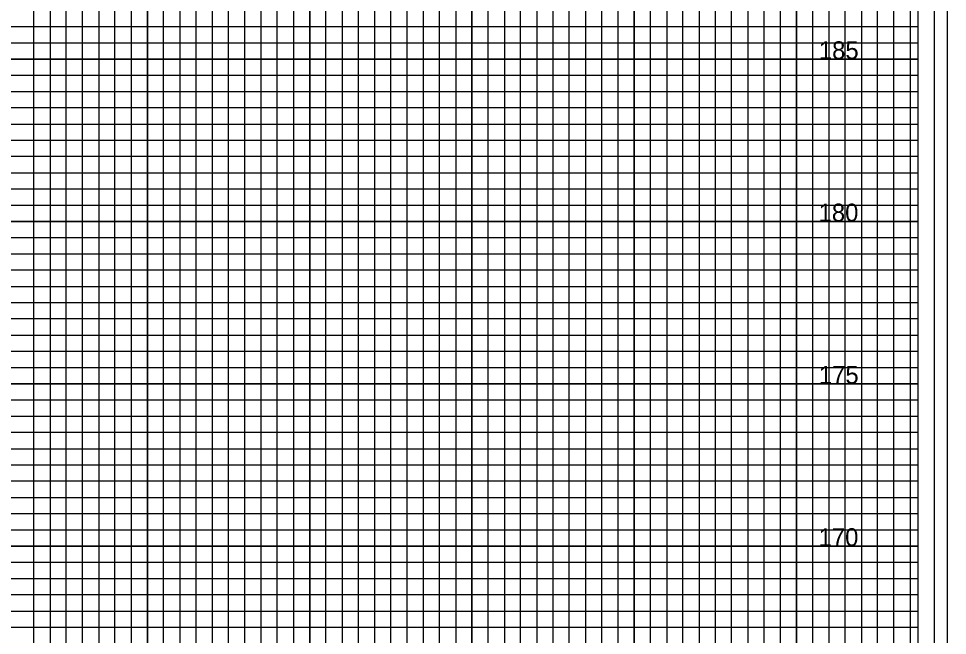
# Model space of a CAD drawing. Extents: x -4 to 103, y -2 to 6583.
# Drawn here: x 74.78 to 103.4, y 5060.82 to 5079.82 of the extents above; entities that cross this region are included whole.
import ezdxf

# ---------------------------------------------------------------- set-up
doc = ezdxf.new("R2010")
doc.units = 0
for name, color, linetype in [('Prop XS Elevation Labels', 7, 'Continuous'), ('Sheet Cross Section CELL', 7, 'Continuous'), ('Sheet Cross Section Grid Major CELL', 7, 'Continuous'), ('Sheet Cross Section Grid Middle CELL', 7, 'Continuous'), ('Sheet DOT Grid CELL', 7, 'Continuous'), ('Sheet Plot Border Inside CELL', 7, 'Continuous'), ('Sheet Plot Border Outside CELL', 7, 'Continuous')]:
    doc.layers.add(name, color=color, linetype=linetype)

msp = doc.modelspace()

# ---------------------------------------------------------------- linework, layer by layer
at = {"layer": 'Sheet Cross Section CELL'}
msp.add_lwpolyline([(102.5, 5093.575), (0, 5093.575), (0, 5028.575), (102.5, 5028.575)], close=True, dxfattribs=at)
at = {"layer": 'Sheet Cross Section Grid Major CELL'}
for points in [[(91.25, 5028.575), (91.25, 5092), (93.75, 5092), (93.75, 5028.575)], [(96.25, 5028.575), (96.25, 5092), (98.75, 5092), (98.75, 5028.575)], [(101.25, 5028.575), (101.25, 5092)], [(76.25, 5028.575), (76.25, 5090.575), (78.75, 5090.575), (78.75, 5028.575)], [(81.25, 5028.575), (81.25, 5090.575), (83.75, 5090.575), (83.75, 5028.575)], [(86.25, 5028.575), (86.25, 5090.575), (88.75, 5090.575), (88.75, 5028.575)], [(0, 5076.075), (102.5, 5076.075), (102.5, 5078.575), (0, 5078.575)], [(0, 5071.075), (102.5, 5071.075), (102.5, 5073.575), (0, 5073.575)], [(0, 5066.075), (102.5, 5066.075), (102.5, 5068.575), (0, 5068.575)], [(0, 5061.075), (102.5, 5061.075), (102.5, 5063.575), (0, 5063.575)]]:
    msp.add_lwpolyline(points, dxfattribs=at)
at = {"layer": 'Sheet Cross Section Grid Middle CELL'}
for points in [[(90.25, 5028.575), (90.25, 5092), (90.75, 5092), (90.75, 5028.575)], [(91.75, 5028.575), (91.75, 5092), (92.25, 5092), (92.25, 5028.575)], [(92.75, 5028.575), (92.75, 5092), (93.25, 5092), (93.25, 5028.575)], [(94.25, 5028.575), (94.25, 5092), (94.75, 5092), (94.75, 5028.575)], [(95.25, 5028.575), (95.25, 5092), (95.75, 5092), (95.75, 5028.575)], [(96.75, 5028.575), (96.75, 5092), (97.25, 5092), (97.25, 5028.575)], [(97.75, 5028.575), (97.75, 5092), (98.25, 5092), (98.25, 5028.575)], [(99.25, 5028.575), (99.25, 5092), (99.75, 5092), (99.75, 5028.575)], [(100.25, 5028.575), (100.25, 5092)], [(100.25, 5092), (100.75, 5092), (100.75, 5028.575), (101.75, 5028.575), (101.75, 5092), (102.25, 5092), (102.25, 5028.575)], [(75.25, 5028.575), (75.25, 5090.575), (75.75, 5090.575), (75.75, 5028.575)], [(76.75, 5028.575), (76.75, 5090.575), (77.25, 5090.575), (77.25, 5028.575)], [(77.75, 5028.575), (77.75, 5090.575), (78.25, 5090.575), (78.25, 5028.575)], [(79.25, 5028.575), (79.25, 5090.575), (79.75, 5090.575), (79.75, 5028.575)], [(80.25, 5028.575), (80.25, 5090.575), (80.75, 5090.575), (80.75, 5028.575)], [(81.75, 5028.575), (81.75, 5090.575), (82.25, 5090.575), (82.25, 5028.575)], [(82.75, 5028.575), (82.75, 5090.575), (83.25, 5090.575), (83.25, 5028.575)], [(84.25, 5028.575), (84.25, 5090.575), (84.75, 5090.575), (84.75, 5028.575)], [(85.25, 5028.575), (85.25, 5090.575), (85.75, 5090.575), (85.75, 5028.575)], [(86.75, 5028.575), (86.75, 5090.575), (87.25, 5090.575), (87.25, 5028.575)], [(87.75, 5028.575), (87.75, 5090.575), (88.25, 5090.575), (88.25, 5028.575)], [(89.25, 5028.575), (89.25, 5090.575), (89.75, 5090.575), (89.75, 5028.575)], [(0, 5079.075), (102.5, 5079.075), (102.5, 5079.575), (0, 5079.575)], [(0, 5077.575), (102.5, 5077.575), (102.5, 5078.075), (0, 5078.075)], [(0, 5076.575), (102.5, 5076.575), (102.5, 5077.075), (0, 5077.075)], [(0, 5075.075), (102.5, 5075.075), (102.5, 5075.575), (0, 5075.575)], [(0, 5074.075), (102.5, 5074.075), (102.5, 5074.575), (0, 5074.575)], [(0, 5072.575), (102.5, 5072.575), (102.5, 5073.075), (0, 5073.075)], [(0, 5071.575), (102.5, 5071.575), (102.5, 5072.075), (0, 5072.075)], [(0, 5070.075), (102.5, 5070.075), (102.5, 5070.575), (0, 5070.575)], [(0, 5069.075), (102.5, 5069.075), (102.5, 5069.575), (0, 5069.575)], [(0, 5067.575), (102.5, 5067.575), (102.5, 5068.075), (0, 5068.075)], [(0, 5066.575), (102.5, 5066.575), (102.5, 5067.075), (0, 5067.075)], [(0, 5065.075), (102.5, 5065.075), (102.5, 5065.575), (0, 5065.575)], [(0, 5064.075), (102.5, 5064.075), (102.5, 5064.575), (0, 5064.575)], [(0, 5062.575), (102.5, 5062.575), (102.5, 5063.075), (0, 5063.075)], [(0, 5061.575), (102.5, 5061.575), (102.5, 5062.075), (0, 5062.075)]]:
    msp.add_lwpolyline(points, dxfattribs=at)
at = {"layer": 'Sheet DOT Grid CELL'}
for p, q in [((91.25, 5028.575), (91.25, 5092)), ((93.75, 5028.575), (93.75, 5092)), ((96.25, 5028.575), (96.25, 5092)), ((98.75, 5028.575), (98.75, 5092)), ((101.25, 5028.575), (101.25, 5092)), ((76.25, 5028.575), (76.25, 5090.575)), ((78.75, 5028.575), (78.75, 5090.575)), ((81.25, 5028.575), (81.25, 5090.575)), ((83.75, 5028.575), (83.75, 5090.575)), ((86.25, 5028.575), (86.25, 5090.575)), ((88.75, 5028.575), (88.75, 5090.575)), ((0, 5078.575), (102.5, 5078.575)), ((0, 5076.075), (102.5, 5076.075)), ((0, 5073.575), (102.5, 5073.575)), ((0, 5071.075), (102.5, 5071.075)), ((0, 5068.575), (102.5, 5068.575)), ((0, 5066.075), (102.5, 5066.075)), ((0, 5063.575), (102.5, 5063.575)), ((0, 5061.075), (102.5, 5061.075))]:
    msp.add_line(p, q, dxfattribs=at)
at = {"layer": 'Sheet Plot Border Inside CELL'}
msp.add_lwpolyline([(103, 5094.575), (-2.8, 5094.575), (-2.8, 5027.575), (103, 5027.575)], close=True, dxfattribs=at)
at = {"layer": 'Sheet Plot Border Outside CELL'}
msp.add_lwpolyline([(103.4, 5095.975), (-3.5, 5095.975), (-3.5, 5026.15), (103.4, 5026.15)], close=True, dxfattribs=at)

# ---------------------------------------------------------------- texts
at = {"layer": 'Prop XS Elevation Labels'}
for s, p in [('185', (99.438, 5078.575)), ('180', (99.43, 5073.575)), ('175', (99.438, 5068.575)), ('170', (99.43, 5063.575))]:
    msp.add_text(s, height=0.55, dxfattribs=at).set_placement(p)

doc.saveas('drawing.dxf')
